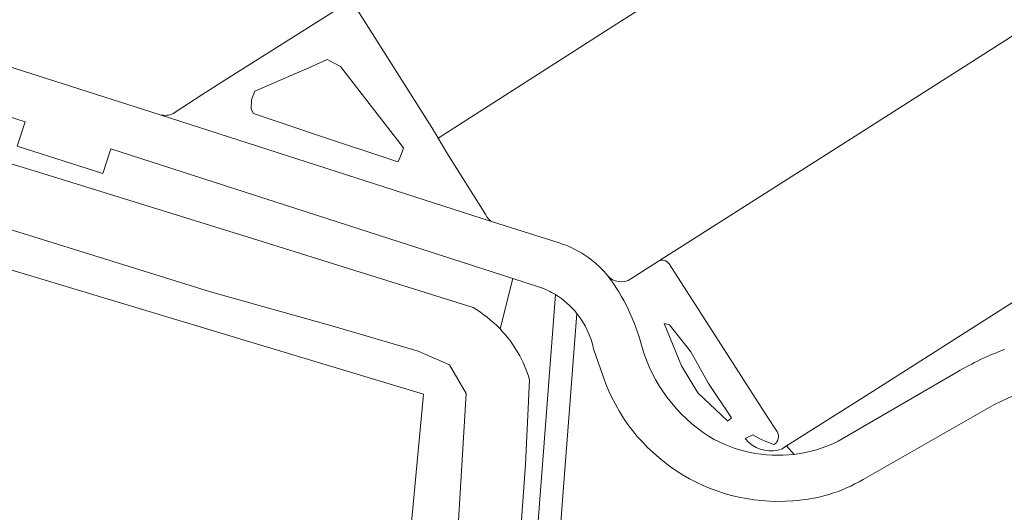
# Model space of a CAD drawing. Extents: x 184422 to 188298, y 343471 to 350189.
# Tile 479 of 513: x 187404 to 187461, y 349354 to 349383. Entities that reach past the tile are written whole.
import ezdxf

# ---------------------------------------------------------------- set-up
doc = ezdxf.new("R2010")
doc.units = 0
for name, color, linetype, lineweight in [('B-WA-OG-TERREIN_CULTUURSCHEIDING-GV', 252, 'Continuous', 18), ('B-WA-OG-TERREIN_ERF-GV', 252, 'Continuous', 18), ('B-WA-OG-WATER_GREPPEL-GV', 252, 'Continuous', 18), ('B-WA-OG-WATER_MEER-GV', 252, 'Continuous', 18), ('B-WA-VH-VERHARDING_ASFALT-GV', 252, 'Continuous', 18), ('B-WA-VH-VERHARDING_BETONSTRAATSTEEN-GV', 252, 'Continuous', 18), ('B-WA-VH-VERHARDING_HALFVERHARDING_GRIND-GV', 252, 'Continuous', 18), ('B-WA-VH-VERHARDING_OPEN-GV', 252, 'Continuous', 18)]:
    doc.layers.add(name, color=color, linetype=linetype, lineweight=lineweight)

msp = doc.modelspace()

# ---------------------------------------------------------------- linework, layer by layer
at = {"layer": 'B-WA-OG-TERREIN_CULTUURSCHEIDING-GV', "flags": 128}
for points in [[(187431.767, 349364.962), (187432.507, 349367.875), (187409.296, 349375.348), (187408.831, 349373.92), (187403.896, 349375.512), (187404.348, 349376.904), (187390.559, 349381.331), (187378.73, 349385.083)], [(187431.767, 349364.962), (187432.507, 349367.875), (187409.296, 349375.348), (187408.831, 349373.92), (187403.896, 349375.512), (187404.348, 349376.904), (187390.559, 349381.331), (187378.73, 349385.083)], [(187431.767, 349364.962), (187432.507, 349367.875), (187409.296, 349375.348), (187408.831, 349373.92), (187403.896, 349375.512), (187404.348, 349376.904), (187390.559, 349381.331), (187378.73, 349385.083)], [(187422.754, 349383.637), (187415.872, 349379.303), (187414.601, 349378.493), (187412.898, 349377.383)], [(187422.754, 349383.637), (187415.872, 349379.303), (187414.601, 349378.493), (187412.898, 349377.383)], [(187422.754, 349383.637), (187415.872, 349379.303), (187414.601, 349378.493), (187412.898, 349377.383)], [(187427.914, 349376.421), (187423.437, 349383.502)], [(187427.914, 349376.421), (187423.437, 349383.502)], [(187427.914, 349376.421), (187423.437, 349383.502)], [(187377.047, 349382.556), (187380.242, 349381.69), (187390.982, 349378.291), (187405.116, 349373.999), (187417.474, 349370.171), (187430.205, 349366.199)], [(187377.047, 349382.556), (187380.242, 349381.69), (187390.982, 349378.291), (187405.116, 349373.999), (187417.474, 349370.171), (187430.205, 349366.199)], [(187377.047, 349382.556), (187380.242, 349381.69), (187390.982, 349378.291), (187405.116, 349373.999), (187417.474, 349370.171), (187430.205, 349366.199)], [(187346.75, 349359.282), (187346.675, 349359.186), (187353.293, 349352.595), (187355.438, 349354.771), (187355.5, 349354.838), (187361.895, 349364.069), (187375.791, 349376.706), (187427.35, 349361.206), (187425.147, 349337.8), (187423.091, 349320.721), (187429.011, 349320.371), (187428.255, 349323.834), (187428.033, 349324.781), (187427.985, 349332.636), (187429.019, 349348.179), (187429.813, 349361.243), (187428.848, 349362.888), (187427.039, 349363.678), (187422.185, 349365.102), (187415.052, 349367.102), (187406.835, 349369.665), (187391.713, 349374.341), (187376.87, 349378.877)], [(187346.75, 349359.282), (187346.675, 349359.186), (187353.293, 349352.595), (187355.438, 349354.771), (187355.5, 349354.838), (187361.895, 349364.069), (187375.791, 349376.706), (187427.35, 349361.206), (187425.147, 349337.8), (187423.091, 349320.721), (187429.011, 349320.371), (187428.255, 349323.834), (187428.033, 349324.781), (187427.985, 349332.636), (187429.019, 349348.179), (187429.813, 349361.243), (187428.848, 349362.888), (187427.039, 349363.678), (187422.185, 349365.102), (187415.052, 349367.102), (187406.835, 349369.665), (187391.713, 349374.341), (187376.87, 349378.877)], [(187346.75, 349359.282), (187346.675, 349359.186), (187353.293, 349352.595), (187355.438, 349354.771), (187355.5, 349354.838), (187361.895, 349364.069), (187375.791, 349376.706), (187427.35, 349361.206), (187425.147, 349337.8), (187423.091, 349320.721), (187429.011, 349320.371), (187428.255, 349323.834), (187428.033, 349324.781), (187427.985, 349332.636), (187429.019, 349348.179), (187429.813, 349361.243), (187428.848, 349362.888), (187427.039, 349363.678), (187422.185, 349365.102), (187415.052, 349367.102), (187406.835, 349369.665), (187391.713, 349374.341), (187376.87, 349378.877)], [(187412.152, 349377.316), (187431.321, 349371.147)], [(187412.152, 349377.316), (187431.321, 349371.147)], [(187412.152, 349377.316), (187431.321, 349371.147)], [(187430.941, 349371.55), (187428.699, 349375.112), (187428.188, 349375.963), (187427.971, 349376.326)], [(187430.941, 349371.55), (187428.699, 349375.112), (187428.188, 349375.963), (187427.971, 349376.326)], [(187430.941, 349371.55), (187428.699, 349375.112), (187428.188, 349375.963), (187427.971, 349376.326)], [(187440.917, 349368.88), (187439.319, 349367.852)], [(187440.917, 349368.88), (187439.319, 349367.852)], [(187440.917, 349368.88), (187439.319, 349367.852)], [(187447.758, 349359.046), (187447.746, 349359.064), (187447.184, 349359.924), (187441.523, 349368.71)], [(187447.758, 349359.046), (187447.746, 349359.064), (187447.184, 349359.924), (187441.523, 349368.71)], [(187447.758, 349359.046), (187447.746, 349359.064), (187447.184, 349359.924), (187441.523, 349368.71)], [(187434.041, 349367.381), (187432.507, 349367.875), (187431.767, 349364.962)], [(187434.041, 349367.381), (187432.507, 349367.875), (187431.767, 349364.962)], [(187434.041, 349367.381), (187432.507, 349367.875), (187431.767, 349364.962)], [(187431.373, 349330.508), (187430.79, 349325.322), (187431.112, 349322.564), (187430.474, 349321.423), (187429.887, 349320.374), (187429.312, 349320.372), (187429.011, 349320.371), (187428.793, 349320.08), (187428.234, 349315.763), (187428.69, 349315.753), (187429.534, 349315.734), (187429.536, 349316.052), (187430.082, 349316.04), (187431.22, 349321.003), (187431.555, 349322.466), (187434.965, 349366.942)], [(187431.373, 349330.508), (187430.79, 349325.322), (187431.112, 349322.564), (187430.474, 349321.423), (187429.887, 349320.374), (187429.312, 349320.372), (187429.011, 349320.371), (187428.793, 349320.08), (187428.234, 349315.763), (187428.69, 349315.753), (187429.534, 349315.734), (187429.536, 349316.052), (187430.082, 349316.04), (187431.22, 349321.003), (187431.555, 349322.466), (187434.965, 349366.942)], [(187431.373, 349330.508), (187430.79, 349325.322), (187431.112, 349322.564), (187430.474, 349321.423), (187429.887, 349320.374), (187429.312, 349320.372), (187429.011, 349320.371), (187428.793, 349320.08), (187428.234, 349315.763), (187428.69, 349315.753), (187429.534, 349315.734), (187429.536, 349316.052), (187430.082, 349316.04), (187431.22, 349321.003), (187431.555, 349322.466), (187434.965, 349366.942)], [(187436.196, 349365.861), (187432.853, 349322.259), (187432.41, 349320.332), (187431.416, 349316.014), (187431.673, 349316.216), (187431.677, 349316.976), (187433.531, 349318.376), (187433.985, 349319.444), (187434.486, 349320.62), (187438.027, 349320.126), (187444.31, 349320.158), (187459.354, 349320.199), (187472.053, 349320.389)], [(187436.196, 349365.861), (187432.853, 349322.259), (187432.41, 349320.332), (187431.416, 349316.014), (187431.673, 349316.216), (187431.677, 349316.976), (187433.531, 349318.376), (187433.985, 349319.444), (187434.486, 349320.62), (187438.027, 349320.126), (187444.31, 349320.158), (187459.354, 349320.199), (187472.053, 349320.389)], [(187436.196, 349365.861), (187432.853, 349322.259), (187432.41, 349320.332), (187431.416, 349316.014), (187431.673, 349316.216), (187431.677, 349316.976), (187433.531, 349318.376), (187433.985, 349319.444), (187434.486, 349320.62), (187438.027, 349320.126), (187444.31, 349320.158), (187459.354, 349320.199), (187472.053, 349320.389)], [(187437.709, 349362.229), (187437.164, 349363.811)], [(187437.709, 349362.229), (187437.164, 349363.811)], [(187437.709, 349362.229), (187437.164, 349363.811)], [(187433.472, 349362.037), (187433.224, 349357.141), (187432.242, 349343.582), (187431.373, 349330.508)], [(187433.472, 349362.037), (187433.224, 349357.141), (187432.242, 349343.582), (187431.373, 349330.508)], [(187433.472, 349362.037), (187433.224, 349357.141), (187432.242, 349343.582), (187431.373, 349330.508)], [(187460.267, 349360.596), (187452.72, 349356.284)], [(187460.267, 349360.596), (187452.72, 349356.284)], [(187460.267, 349360.596), (187452.72, 349356.284)], [(187446.12, 349358.421), (187445.909, 349358.65), (187446.364, 349358.858), (187446.797, 349358.615), (187447.164, 349358.451), (187447.503, 349358.329), (187447.597, 349358.308)], [(187446.12, 349358.421), (187445.909, 349358.65), (187446.364, 349358.858), (187446.797, 349358.615), (187447.164, 349358.451), (187447.503, 349358.329), (187447.597, 349358.308)], [(187446.12, 349358.421), (187445.909, 349358.65), (187446.364, 349358.858), (187446.797, 349358.615), (187447.164, 349358.451), (187447.503, 349358.329), (187447.597, 349358.308)], [(187448.741, 349357.733), (187448.3, 349358.217), (187448.045, 349358.056)], [(187448.741, 349357.733), (187448.3, 349358.217), (187448.045, 349358.056)], [(187448.741, 349357.733), (187448.3, 349358.217), (187448.045, 349358.056)]]:
    msp.add_lwpolyline(points, dxfattribs=at)
for points in [[(187421.784, 349380.507), (187422.56, 349380.099), (187426.186, 349375.412), (187426.104, 349375.181), (187425.937, 349374.728), (187425.87, 349374.595), (187421.162, 349376.16), (187417.533, 349377.394), (187417.405, 349377.644), (187417.421, 349378.165), (187417.605, 349378.679), (187420.716, 349380.018)], [(187421.784, 349380.507), (187422.56, 349380.099), (187426.186, 349375.412), (187426.104, 349375.181), (187425.937, 349374.728), (187425.87, 349374.595), (187421.162, 349376.16), (187417.533, 349377.394), (187417.405, 349377.644), (187417.421, 349378.165), (187417.605, 349378.679), (187420.716, 349380.018)], [(187421.784, 349380.507), (187422.56, 349380.099), (187426.186, 349375.412), (187426.104, 349375.181), (187425.937, 349374.728), (187425.87, 349374.595), (187421.162, 349376.16), (187417.533, 349377.394), (187417.405, 349377.644), (187417.421, 349378.165), (187417.605, 349378.679), (187420.716, 349380.018)], [(187442.234, 349362.845), (187441.231, 349365.273), (187441.538, 349365.192), (187442.772, 349363.646), (187443.796, 349361.823), (187445.127, 349359.843), (187444.96, 349359.687), (187444.89, 349359.66), (187443.175, 349361.289)], [(187442.234, 349362.845), (187441.231, 349365.273), (187441.538, 349365.192), (187442.772, 349363.646), (187443.796, 349361.823), (187445.127, 349359.843), (187444.96, 349359.687), (187444.89, 349359.66), (187443.175, 349361.289)], [(187442.234, 349362.845), (187441.231, 349365.273), (187441.538, 349365.192), (187442.772, 349363.646), (187443.796, 349361.823), (187445.127, 349359.843), (187444.96, 349359.687), (187444.89, 349359.66), (187443.175, 349361.289)]]:
    msp.add_lwpolyline(points, close=True, dxfattribs=at)
at = {"layer": 'B-WA-OG-TERREIN_CULTUURSCHEIDING-GV'}
for points in [[(187412.898, 349377.383, -0.178291), (187412.152, 349377.316)], [(187412.898, 349377.383, -0.178291), (187412.152, 349377.316)], [(187412.898, 349377.383, -0.178291), (187412.152, 349377.316)], [(187427.971, 349376.326, 0.052632), (187427.914, 349376.421)], [(187427.971, 349376.326, 0.052632), (187427.914, 349376.421)], [(187427.971, 349376.326, 0.052632), (187427.914, 349376.421)], [(187431.321, 349371.147, -0.180034), (187430.941, 349371.55)], [(187431.321, 349371.147, -0.180034), (187430.941, 349371.55)], [(187431.321, 349371.147, -0.180034), (187430.941, 349371.55)], [(187441.523, 349368.71, 0.389351), (187440.917, 349368.88)], [(187441.523, 349368.71, 0.389351), (187440.917, 349368.88)], [(187441.523, 349368.71, 0.389351), (187440.917, 349368.88)], [(187439.319, 349367.852, -0.373782), (187437.968, 349368.037)], [(187437.968, 349368.037, -0.101619), (187439.944, 349363.962)], [(187439.319, 349367.852, -0.373782), (187437.968, 349368.037)], [(187437.968, 349368.037, -0.101619), (187439.944, 349363.962)], [(187439.319, 349367.852, -0.373782), (187437.968, 349368.037)], [(187437.968, 349368.037, -0.101619), (187439.944, 349363.962)], [(187434.965, 349366.942, 0.053421), (187434.041, 349367.381)], [(187434.965, 349366.942, 0.053421), (187434.041, 349367.381)], [(187434.965, 349366.942, 0.053421), (187434.041, 349367.381)], [(187430.205, 349366.199, -0.068272), (187431.767, 349364.962)], [(187430.205, 349366.199, -0.068272), (187431.767, 349364.962)], [(187430.205, 349366.199, -0.068272), (187431.767, 349364.962)], [(187437.164, 349363.811, 0.119217), (187436.196, 349365.861)], [(187437.164, 349363.811, 0.119217), (187436.196, 349365.861)], [(187437.164, 349363.811, 0.119217), (187436.196, 349365.861)], [(187431.767, 349364.962, -0.117933), (187433.472, 349362.037)], [(187431.767, 349364.962, -0.117933), (187433.472, 349362.037)], [(187431.767, 349364.962, -0.117933), (187433.472, 349362.037)], [(187439.944, 349363.962, 0.181927), (187443.839, 349358.755)], [(187439.944, 349363.962, 0.181927), (187443.839, 349358.755)], [(187439.944, 349363.962, 0.181927), (187443.839, 349358.755)], [(187467.113, 349362.556, 0.083562), (187460.267, 349360.596)], [(187467.113, 349362.556, 0.083562), (187460.267, 349360.596)], [(187467.113, 349362.556, 0.083562), (187460.267, 349360.596)], [(187448.67, 349355.055, -0.341597), (187437.709, 349362.229)], [(187448.67, 349355.055, -0.341597), (187437.709, 349362.229)], [(187448.67, 349355.055, -0.341597), (187437.709, 349362.229)], [(187447.597, 349358.308, 0.407954), (187447.758, 349359.046)], [(187447.597, 349358.308, 0.407954), (187447.758, 349359.046)], [(187447.597, 349358.308, 0.407954), (187447.758, 349359.046)], [(187443.839, 349358.755, 0.164421), (187448.741, 349357.733)], [(187443.839, 349358.755, 0.164421), (187448.741, 349357.733)], [(187443.839, 349358.755, 0.164421), (187448.741, 349357.733)], [(187448.045, 349358.056, -0.277775), (187446.12, 349358.421)], [(187448.045, 349358.056, -0.277775), (187446.12, 349358.421)], [(187448.045, 349358.056, -0.277775), (187446.12, 349358.421)], [(187452.72, 349356.284, -0.11981), (187448.67, 349355.055)], [(187452.72, 349356.284, -0.11981), (187448.67, 349355.055)], [(187452.72, 349356.284, -0.11981), (187448.67, 349355.055)]]:
    msp.add_lwpolyline(points, format="xyb", dxfattribs=at)
at = {"layer": 'B-WA-OG-TERREIN_ERF-GV', "flags": 128}
msp.add_lwpolyline([(187427.764, 349312.134), (187428.234, 349315.763), (187428.793, 349320.08), (187429.011, 349320.371), (187423.091, 349320.721), (187425.147, 349337.8), (187427.35, 349361.206), (187375.791, 349376.706), (187361.895, 349364.069), (187355.5, 349354.838), (187363.303, 349347.028), (187366.805, 349343.417), (187370.207, 349339.71), (187373.351, 349335.544), (187373.759, 349335.003), (187376.318, 349330.366), (187376.608, 349329.84), (187377.747, 349327.466), (187379.815, 349322.824), (187381.162, 349317.925), (187381.57, 349316.001), (187381.865, 349314.347)], dxfattribs=at)
msp.add_lwpolyline([(187427.764, 349312.134), (187428.234, 349315.763), (187428.793, 349320.08), (187429.011, 349320.371), (187423.091, 349320.721), (187425.147, 349337.8), (187427.35, 349361.206), (187375.791, 349376.706), (187361.895, 349364.069), (187355.5, 349354.838), (187363.303, 349347.028), (187366.805, 349343.417), (187370.207, 349339.71), (187373.351, 349335.544), (187373.759, 349335.003), (187376.318, 349330.366), (187376.608, 349329.84), (187377.747, 349327.466), (187379.815, 349322.824), (187381.162, 349317.925), (187381.57, 349316.001), (187381.865, 349314.347)], dxfattribs=at)
msp.add_lwpolyline([(187427.764, 349312.134), (187428.234, 349315.763), (187428.793, 349320.08), (187429.011, 349320.371), (187423.091, 349320.721), (187425.147, 349337.8), (187427.35, 349361.206), (187375.791, 349376.706), (187361.895, 349364.069), (187355.5, 349354.838), (187363.303, 349347.028), (187366.805, 349343.417), (187370.207, 349339.71), (187373.351, 349335.544), (187373.759, 349335.003), (187376.318, 349330.366), (187376.608, 349329.84), (187377.747, 349327.466), (187379.815, 349322.824), (187381.162, 349317.925), (187381.57, 349316.001), (187381.865, 349314.347)], dxfattribs=at)
at = {"layer": 'B-WA-OG-WATER_GREPPEL-GV', "flags": 128}
for points in [[(187430.205, 349366.199), (187417.474, 349370.171), (187405.116, 349373.999), (187390.982, 349378.291), (187380.242, 349381.69), (187377.047, 349382.556)], [(187430.205, 349366.199), (187417.474, 349370.171), (187405.116, 349373.999), (187390.982, 349378.291), (187380.242, 349381.69), (187377.047, 349382.556)], [(187430.205, 349366.199), (187417.474, 349370.171), (187405.116, 349373.999), (187390.982, 349378.291), (187380.242, 349381.69), (187377.047, 349382.556)], [(187376.87, 349378.877), (187391.713, 349374.341), (187406.835, 349369.665), (187415.052, 349367.102), (187422.185, 349365.102), (187427.039, 349363.678), (187428.848, 349362.888), (187429.813, 349361.243), (187429.019, 349348.179), (187427.985, 349332.636), (187428.033, 349324.781), (187428.255, 349323.834), (187429.011, 349320.371), (187429.312, 349320.372), (187429.887, 349320.374), (187430.474, 349321.423), (187431.112, 349322.564), (187430.79, 349325.322), (187431.373, 349330.508), (187432.242, 349343.582), (187433.224, 349357.141), (187433.472, 349362.037)], [(187376.87, 349378.877), (187391.713, 349374.341), (187406.835, 349369.665), (187415.052, 349367.102), (187422.185, 349365.102), (187427.039, 349363.678), (187428.848, 349362.888), (187429.813, 349361.243), (187429.019, 349348.179), (187427.985, 349332.636), (187428.033, 349324.781), (187428.255, 349323.834), (187429.011, 349320.371), (187429.312, 349320.372), (187429.887, 349320.374), (187430.474, 349321.423), (187431.112, 349322.564), (187430.79, 349325.322), (187431.373, 349330.508), (187432.242, 349343.582), (187433.224, 349357.141), (187433.472, 349362.037)], [(187376.87, 349378.877), (187391.713, 349374.341), (187406.835, 349369.665), (187415.052, 349367.102), (187422.185, 349365.102), (187427.039, 349363.678), (187428.848, 349362.888), (187429.813, 349361.243), (187429.019, 349348.179), (187427.985, 349332.636), (187428.033, 349324.781), (187428.255, 349323.834), (187429.011, 349320.371), (187429.312, 349320.372), (187429.887, 349320.374), (187430.474, 349321.423), (187431.112, 349322.564), (187430.79, 349325.322), (187431.373, 349330.508), (187432.242, 349343.582), (187433.224, 349357.141), (187433.472, 349362.037)]]:
    msp.add_lwpolyline(points, dxfattribs=at)
at = {"layer": 'B-WA-OG-WATER_GREPPEL-GV'}
for points in [[(187431.767, 349364.962, 0.068272), (187430.205, 349366.199)], [(187431.767, 349364.962, 0.068272), (187430.205, 349366.199)], [(187431.767, 349364.962, 0.068272), (187430.205, 349366.199)], [(187433.472, 349362.037, 0.117933), (187431.767, 349364.962)], [(187433.472, 349362.037, 0.117933), (187431.767, 349364.962)], [(187433.472, 349362.037, 0.117933), (187431.767, 349364.962)]]:
    msp.add_lwpolyline(points, format="xyb", dxfattribs=at)
at = {"layer": 'B-WA-OG-WATER_MEER-GV', "flags": 128}
for points in [[(187426.186, 349375.412), (187422.56, 349380.099), (187421.784, 349380.507), (187420.716, 349380.018), (187417.605, 349378.679), (187417.421, 349378.165), (187417.405, 349377.644), (187417.533, 349377.394), (187421.162, 349376.16), (187425.87, 349374.595), (187425.937, 349374.728), (187426.104, 349375.181)], [(187426.186, 349375.412), (187422.56, 349380.099), (187421.784, 349380.507), (187420.716, 349380.018), (187417.605, 349378.679), (187417.421, 349378.165), (187417.405, 349377.644), (187417.533, 349377.394), (187421.162, 349376.16), (187425.87, 349374.595), (187425.937, 349374.728), (187426.104, 349375.181)], [(187426.186, 349375.412), (187422.56, 349380.099), (187421.784, 349380.507), (187420.716, 349380.018), (187417.605, 349378.679), (187417.421, 349378.165), (187417.405, 349377.644), (187417.533, 349377.394), (187421.162, 349376.16), (187425.87, 349374.595), (187425.937, 349374.728), (187426.104, 349375.181)], [(187443.175, 349361.289), (187444.89, 349359.66), (187444.96, 349359.687), (187445.127, 349359.843), (187443.796, 349361.823), (187442.772, 349363.646), (187441.538, 349365.192), (187441.231, 349365.273), (187442.234, 349362.845)], [(187443.175, 349361.289), (187444.89, 349359.66), (187444.96, 349359.687), (187445.127, 349359.843), (187443.796, 349361.823), (187442.772, 349363.646), (187441.538, 349365.192), (187441.231, 349365.273), (187442.234, 349362.845)], [(187443.175, 349361.289), (187444.89, 349359.66), (187444.96, 349359.687), (187445.127, 349359.843), (187443.796, 349361.823), (187442.772, 349363.646), (187441.538, 349365.192), (187441.231, 349365.273), (187442.234, 349362.845)]]:
    msp.add_lwpolyline(points, close=True, dxfattribs=at)
at = {"layer": 'B-WA-VH-VERHARDING_ASFALT-GV', "flags": 128}
for points in [[(187412.898, 349377.383), (187414.601, 349378.493), (187415.872, 349379.303), (187422.754, 349383.637), (187428.246, 349387.131), (187439.039, 349393.964), (187450.999, 349401.54), (187450.912, 349401.705), (187450.401, 349402.521)], [(187412.898, 349377.383), (187414.601, 349378.493), (187415.872, 349379.303), (187422.754, 349383.637), (187428.246, 349387.131), (187439.039, 349393.964), (187450.999, 349401.54), (187450.912, 349401.705), (187450.401, 349402.521)], [(187412.898, 349377.383), (187414.601, 349378.493), (187415.872, 349379.303), (187422.754, 349383.637), (187428.246, 349387.131), (187439.039, 349393.964), (187450.999, 349401.54), (187450.912, 349401.705), (187450.401, 349402.521)], [(187460.858, 349396.328), (187453.178, 349391.824), (187438.784, 349382.73), (187428.188, 349375.963), (187428.699, 349375.112), (187430.941, 349371.55)], [(187460.858, 349396.328), (187453.178, 349391.824), (187438.784, 349382.73), (187428.188, 349375.963), (187428.699, 349375.112), (187430.941, 349371.55)], [(187460.858, 349396.328), (187453.178, 349391.824), (187438.784, 349382.73), (187428.188, 349375.963), (187428.699, 349375.112), (187430.941, 349371.55)], [(187439.319, 349367.852), (187440.917, 349368.88), (187452.272, 349376.086), (187462.069, 349382.318), (187465.433, 349384.446)], [(187439.319, 349367.852), (187440.917, 349368.88), (187452.272, 349376.086), (187462.069, 349382.318), (187465.433, 349384.446)], [(187439.319, 349367.852), (187440.917, 349368.88), (187452.272, 349376.086), (187462.069, 349382.318), (187465.433, 349384.446)], [(187402.749, 349380.291), (187402.784, 349380.28), (187412.152, 349377.316)], [(187402.749, 349380.291), (187402.784, 349380.28), (187412.152, 349377.316)], [(187402.749, 349380.291), (187402.784, 349380.28), (187412.152, 349377.316)], [(187431.321, 349371.147), (187435.17, 349369.926)], [(187431.321, 349371.147), (187435.17, 349369.926)], [(187431.321, 349371.147), (187435.17, 349369.926)], [(187437.893, 349368.133), (187437.968, 349368.037)], [(187437.893, 349368.133), (187437.968, 349368.037)], [(187437.893, 349368.133), (187437.968, 349368.037)]]:
    msp.add_lwpolyline(points, dxfattribs=at)
at = {"layer": 'B-WA-VH-VERHARDING_ASFALT-GV'}
for points in [[(187412.152, 349377.316, 0.178291), (187412.898, 349377.383)], [(187412.152, 349377.316, 0.178291), (187412.898, 349377.383)], [(187412.152, 349377.316, 0.178291), (187412.898, 349377.383)], [(187430.941, 349371.55, 0.180034), (187431.321, 349371.147)], [(187430.941, 349371.55, 0.180034), (187431.321, 349371.147)], [(187430.941, 349371.55, 0.180034), (187431.321, 349371.147)], [(187435.17, 349369.926, -0.14079), (187437.893, 349368.133)], [(187435.17, 349369.926, -0.14079), (187437.893, 349368.133)], [(187435.17, 349369.926, -0.14079), (187437.893, 349368.133)], [(187437.968, 349368.037, 0.373782), (187439.319, 349367.852)], [(187437.968, 349368.037, 0.373782), (187439.319, 349367.852)], [(187437.968, 349368.037, 0.373782), (187439.319, 349367.852)]]:
    msp.add_lwpolyline(points, format="xyb", dxfattribs=at)
at = {"layer": 'B-WA-VH-VERHARDING_BETONSTRAATSTEEN-GV', "flags": 128}
for points in [[(187427.971, 349376.326), (187428.188, 349375.963), (187438.784, 349382.73), (187453.178, 349391.824), (187460.858, 349396.328)], [(187427.971, 349376.326), (187428.188, 349375.963), (187438.784, 349382.73), (187453.178, 349391.824), (187460.858, 349396.328)], [(187427.971, 349376.326), (187428.188, 349375.963), (187438.784, 349382.73), (187453.178, 349391.824), (187460.858, 349396.328)], [(187423.437, 349383.502), (187427.914, 349376.421)], [(187423.437, 349383.502), (187427.914, 349376.421)], [(187423.437, 349383.502), (187427.914, 349376.421)], [(187462.069, 349382.318), (187452.272, 349376.086), (187440.917, 349368.88)], [(187462.069, 349382.318), (187452.272, 349376.086), (187440.917, 349368.88)], [(187462.069, 349382.318), (187452.272, 349376.086), (187440.917, 349368.88)], [(187448.045, 349358.056), (187448.3, 349358.217), (187453.082, 349361.249), (187461.832, 349366.789), (187468.559, 349371.056), (187461.909, 349381.62)], [(187448.045, 349358.056), (187448.3, 349358.217), (187453.082, 349361.249), (187461.832, 349366.789), (187468.559, 349371.056), (187461.909, 349381.62)], [(187448.045, 349358.056), (187448.3, 349358.217), (187453.082, 349361.249), (187461.832, 349366.789), (187468.559, 349371.056), (187461.909, 349381.62)], [(187441.523, 349368.71), (187447.184, 349359.924), (187447.746, 349359.064), (187447.758, 349359.046)], [(187441.523, 349368.71), (187447.184, 349359.924), (187447.746, 349359.064), (187447.758, 349359.046)], [(187441.523, 349368.71), (187447.184, 349359.924), (187447.746, 349359.064), (187447.758, 349359.046)], [(187447.597, 349358.308), (187447.503, 349358.329), (187447.164, 349358.451), (187446.797, 349358.615), (187446.364, 349358.858), (187445.909, 349358.65), (187446.12, 349358.421)], [(187447.597, 349358.308), (187447.503, 349358.329), (187447.164, 349358.451), (187446.797, 349358.615), (187446.364, 349358.858), (187445.909, 349358.65), (187446.12, 349358.421)], [(187447.597, 349358.308), (187447.503, 349358.329), (187447.164, 349358.451), (187446.797, 349358.615), (187446.364, 349358.858), (187445.909, 349358.65), (187446.12, 349358.421)]]:
    msp.add_lwpolyline(points, dxfattribs=at)
at = {"layer": 'B-WA-VH-VERHARDING_BETONSTRAATSTEEN-GV'}
for points in [[(187427.914, 349376.421, -0.052632), (187427.971, 349376.326)], [(187427.914, 349376.421, -0.052632), (187427.971, 349376.326)], [(187427.914, 349376.421, -0.052632), (187427.971, 349376.326)], [(187440.917, 349368.88, -0.389351), (187441.523, 349368.71)], [(187440.917, 349368.88, -0.389351), (187441.523, 349368.71)], [(187440.917, 349368.88, -0.389351), (187441.523, 349368.71)], [(187447.758, 349359.046, -0.407954), (187447.597, 349358.308)], [(187447.758, 349359.046, -0.407954), (187447.597, 349358.308)], [(187447.758, 349359.046, -0.407954), (187447.597, 349358.308)], [(187446.12, 349358.421, 0.277775), (187448.045, 349358.056)], [(187446.12, 349358.421, 0.277775), (187448.045, 349358.056)], [(187446.12, 349358.421, 0.277775), (187448.045, 349358.056)]]:
    msp.add_lwpolyline(points, format="xyb", dxfattribs=at)
at = {"layer": 'B-WA-VH-VERHARDING_HALFVERHARDING_GRIND-GV', "flags": 128}
for points in [[(187434.965, 349366.942), (187431.555, 349322.466), (187431.22, 349321.003), (187430.082, 349316.04), (187431.416, 349316.014), (187432.41, 349320.332)], [(187434.965, 349366.942), (187431.555, 349322.466), (187431.22, 349321.003), (187430.082, 349316.04), (187431.416, 349316.014), (187432.41, 349320.332)], [(187434.965, 349366.942), (187431.555, 349322.466), (187431.22, 349321.003), (187430.082, 349316.04), (187431.416, 349316.014), (187432.41, 349320.332)], [(187432.41, 349320.332), (187432.853, 349322.259), (187436.196, 349365.861)], [(187432.41, 349320.332), (187432.853, 349322.259), (187436.196, 349365.861)], [(187432.41, 349320.332), (187432.853, 349322.259), (187436.196, 349365.861)]]:
    msp.add_lwpolyline(points, dxfattribs=at)
at = {"layer": 'B-WA-VH-VERHARDING_HALFVERHARDING_GRIND-GV'}
msp.add_lwpolyline([(187436.196, 349365.861, 0.085617), (187434.965, 349366.942)], format="xyb", dxfattribs=at)
msp.add_lwpolyline([(187436.196, 349365.861, 0.085617), (187434.965, 349366.942)], format="xyb", dxfattribs=at)
msp.add_lwpolyline([(187436.196, 349365.861, 0.085617), (187434.965, 349366.942)], format="xyb", dxfattribs=at)
at = {"layer": 'B-WA-VH-VERHARDING_OPEN-GV', "flags": 128}
for points in [[(187435.17, 349369.926), (187431.321, 349371.147), (187412.152, 349377.316), (187402.784, 349380.28), (187402.749, 349380.291), (187389.313, 349384.536), (187381.65, 349386.984), (187379.744, 349387.57)], [(187435.17, 349369.926), (187431.321, 349371.147), (187412.152, 349377.316), (187402.784, 349380.28), (187402.749, 349380.291), (187389.313, 349384.536), (187381.65, 349386.984), (187379.744, 349387.57)], [(187435.17, 349369.926), (187431.321, 349371.147), (187412.152, 349377.316), (187402.784, 349380.28), (187402.749, 349380.291), (187389.313, 349384.536), (187381.65, 349386.984), (187379.744, 349387.57)], [(187378.73, 349385.083), (187390.559, 349381.331), (187404.348, 349376.904), (187403.896, 349375.512), (187408.831, 349373.92), (187409.296, 349375.348), (187432.507, 349367.875), (187434.041, 349367.381)], [(187378.73, 349385.083), (187390.559, 349381.331), (187404.348, 349376.904), (187403.896, 349375.512), (187408.831, 349373.92), (187409.296, 349375.348), (187432.507, 349367.875), (187434.041, 349367.381)], [(187378.73, 349385.083), (187390.559, 349381.331), (187404.348, 349376.904), (187403.896, 349375.512), (187408.831, 349373.92), (187409.296, 349375.348), (187432.507, 349367.875), (187434.041, 349367.381)], [(187437.968, 349368.037), (187437.893, 349368.133)], [(187437.968, 349368.037), (187437.893, 349368.133)], [(187437.968, 349368.037), (187437.893, 349368.133)], [(187437.164, 349363.811), (187437.709, 349362.229)], [(187437.164, 349363.811), (187437.709, 349362.229)], [(187437.164, 349363.811), (187437.709, 349362.229)], [(187458.164, 349362.486), (187451.275, 349358.49)], [(187458.164, 349362.486), (187451.275, 349358.49)], [(187458.164, 349362.486), (187451.275, 349358.49)], [(187452.72, 349356.284), (187460.267, 349360.596)], [(187452.72, 349356.284), (187460.267, 349360.596)], [(187452.72, 349356.284), (187460.267, 349360.596)]]:
    msp.add_lwpolyline(points, dxfattribs=at)
at = {"layer": 'B-WA-VH-VERHARDING_OPEN-GV'}
for points in [[(187437.893, 349368.133, 0.14079), (187435.17, 349369.926)], [(187437.893, 349368.133, 0.14079), (187435.17, 349369.926)], [(187437.893, 349368.133, 0.14079), (187435.17, 349369.926)], [(187439.944, 349363.962, 0.101619), (187437.968, 349368.037)], [(187439.944, 349363.962, 0.101619), (187437.968, 349368.037)], [(187439.944, 349363.962, 0.101619), (187437.968, 349368.037)], [(187434.041, 349367.381, -0.053421), (187434.965, 349366.942)], [(187434.041, 349367.381, -0.053421), (187434.965, 349366.942)], [(187434.041, 349367.381, -0.053421), (187434.965, 349366.942)], [(187434.965, 349366.942, -0.085617), (187436.196, 349365.861)], [(187434.965, 349366.942, -0.085617), (187436.196, 349365.861)], [(187434.965, 349366.942, -0.085617), (187436.196, 349365.861)], [(187436.196, 349365.861, -0.119217), (187437.164, 349363.811)], [(187436.196, 349365.861, -0.119217), (187437.164, 349363.811)], [(187436.196, 349365.861, -0.119217), (187437.164, 349363.811)], [(187443.839, 349358.755, -0.181927), (187439.944, 349363.962)], [(187443.839, 349358.755, -0.181927), (187439.944, 349363.962)], [(187443.839, 349358.755, -0.181927), (187439.944, 349363.962)], [(187460.889, 349363.784, 0.042533), (187458.164, 349362.486)], [(187460.889, 349363.784, 0.042533), (187458.164, 349362.486)], [(187460.889, 349363.784, 0.042533), (187458.164, 349362.486)], [(187460.267, 349360.596, -0.083562), (187467.113, 349362.556)], [(187460.267, 349360.596, -0.083562), (187467.113, 349362.556)], [(187460.267, 349360.596, -0.083562), (187467.113, 349362.556)], [(187437.709, 349362.229, 0.341597), (187448.67, 349355.055)], [(187437.709, 349362.229, 0.341597), (187448.67, 349355.055)], [(187437.709, 349362.229, 0.341597), (187448.67, 349355.055)], [(187448.741, 349357.733, -0.164421), (187443.839, 349358.755)], [(187448.741, 349357.733, -0.164421), (187443.839, 349358.755)], [(187448.741, 349357.733, -0.164421), (187443.839, 349358.755)], [(187451.275, 349358.49, -0.085762), (187448.741, 349357.733)], [(187451.275, 349358.49, -0.085762), (187448.741, 349357.733)], [(187451.275, 349358.49, -0.085762), (187448.741, 349357.733)], [(187448.67, 349355.055, 0.11981), (187452.72, 349356.284)], [(187448.67, 349355.055, 0.11981), (187452.72, 349356.284)], [(187448.67, 349355.055, 0.11981), (187452.72, 349356.284)]]:
    msp.add_lwpolyline(points, format="xyb", dxfattribs=at)

doc.saveas('drawing.dxf')
